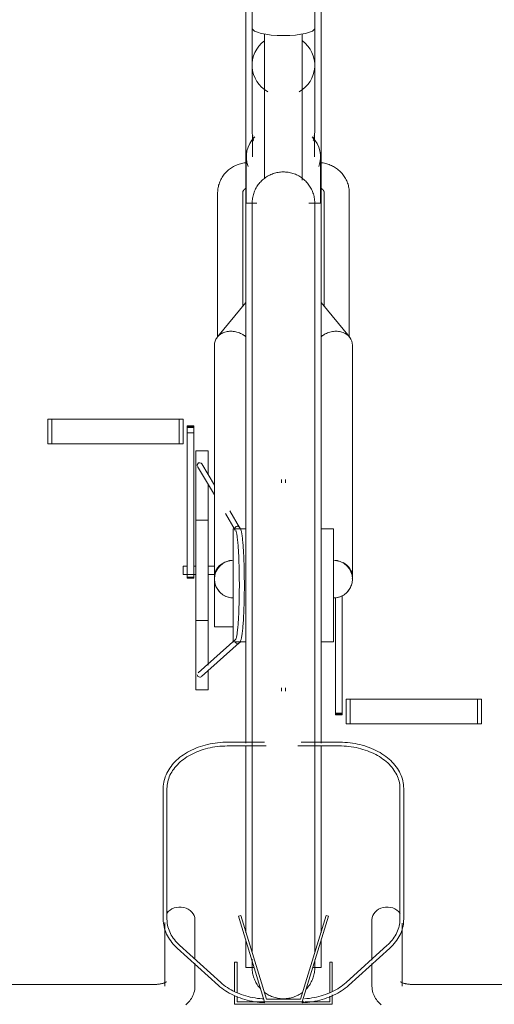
# Model space of a CAD drawing. Extents: x 50445 to 145605, y -10968 to 41989.
# Tile 264 of 338: x 99430 to 99809, y -633 to 153. Entities that reach past the tile are written whole.
import ezdxf

# ---------------------------------------------------------------- set-up
doc = ezdxf.new("R2010")
doc.units = 0
doc.header["$LTSCALE"] = 414.30304
doc.header["$MEASUREMENT"] = 0
doc.layers.add('A-EQPM', color=6, linetype='CONTINUOUS', lineweight=18)

# ---------------------------------------------------------------- blocks, each defined once
blk = doc.blocks.new('97_KA_gestapelde fietsenstalling 8 fietsen 1600x1900 - Type-V120-plotview doorsnede C C  -  1 op 100')
at = {"layer": 'A-EQPM'}
for p, q in [((18431.1, -450.21), (18431.1, -660.96)), ((18491.1, -660.96), (18491.1, -450.21)), ((18436.1, -501.83), (18436.1, -521.26)), ((18486.1, -521.26), (18486.1, -501.83)), ((18436.1, -521.26), (18436.1, -550.82)), ((18446.1, -525.94), (18446.1, -641.5)), ((18476.1, -642.41), (18476.1, -525.94)), ((18486.1, -550.82), (18486.1, -521.26)), ((18436.1, -550.82), (18436.1, -602.8)), ((18486.1, -602.8), (18486.1, -550.82)), ((18436.1, -595.29), (18436.1, -602.8)), ((18486.1, -602.8), (18486.1, -595.29)), ((18436.45, -608.69), (18436.45, -623.86)), ((18485.75, -623.86), (18485.75, -608.69)), ((18431.45, -623.86), (18431.45, -660.96)), ((18490.75, -661), (18490.75, -623.86)), ((18408.6, -652.68), (18408.6, -767.58)), ((18428.6, -743.11), (18428.6, -652.68)), ((18493.6, -652.68), (18493.6, -743.11)), ((18513.6, -767.58), (18513.6, -652.68)), ((18439.84, -660.96), (18431.1, -660.96)), ((18431.1, -965.77), (18431.1, -660.96)), ((18491.1, -660.96), (18481.47, -660.96)), ((18491.1, -660.96), (18491.1, -965.77)), ((18431.1, -740.04), (18408.46, -767.62)), ((18513.75, -767.62), (18491.1, -740.04)), ((18406.1, -774.2), (18406.1, -958.68)), ((18516.1, -958.68), (18516.1, -774.2)), ((18273.07, -833.23), (18276.29, -833.23)), ((18273.07, -852.93), (18273.07, -833.23)), ((18276.29, -833.23), (18377.89, -833.23)), ((18276.29, -852.93), (18276.29, -833.23)), ((18377.89, -833.23), (18381.1, -833.23)), ((18377.89, -852.93), (18377.89, -833.23)), ((18381.1, -833.23), (18381.1, -852.93)), ((18389.53, -838.56), (18384.31, -838.56)), ((18384.31, -838.86), (18384.31, -838.56)), ((18384.31, -838.56), (18384.31, -839.87)), ((18384.31, -839.33), (18384.31, -838.86)), ((18384.31, -840.13), (18384.31, -839.33)), ((18389.53, -839.33), (18384.31, -839.33)), ((18384.31, -839.87), (18389.53, -839.87)), ((18384.31, -844.15), (18384.31, -840.13)), ((18389.53, -839.87), (18389.53, -838.56)), ((18389.53, -838.56), (18389.53, -838.86)), ((18389.53, -838.86), (18389.53, -839.33)), ((18389.53, -839.33), (18389.53, -840.13)), ((18389.53, -840.13), (18389.53, -844.15)), ((18384.31, -959.37), (18384.31, -844.15)), ((18389.53, -844.15), (18384.31, -844.15)), ((18389.53, -844.15), (18389.53, -959.37)), ((18276.29, -852.93), (18273.07, -852.93)), ((18377.89, -852.93), (18276.29, -852.93)), ((18381.1, -852.93), (18377.89, -852.93)), ((18401.1, -858.52), (18391.1, -858.52)), ((18391.1, -953.77), (18391.1, -858.52)), ((18401.1, -858.52), (18401.1, -876.9)), ((18392.62, -870.92), (18406.1, -893.68)), ((18406.1, -885.84), (18396.06, -868.88)), ((18401.1, -884.86), (18401.1, -953.77)), ((18459.6, -881.4), (18459.6, -883.92)), ((18462.6, -883.92), (18462.6, -881.4)), ((18414.81, -908.39), (18422.68, -921.67)), ((18426.11, -919.62), (18418.21, -906.28)), ((18401.1, -913.77), (18391.1, -913.77)), ((18431.1, -920.77), (18421.1, -920.77)), ((18421.1, -965.77), (18421.1, -920.77)), ((18501.1, -920.77), (18491.1, -920.77)), ((18501.1, -920.77), (18501.1, -965.77)), ((18384.31, -950.42), (18381.1, -950.42)), ((18381.1, -953.77), (18381.1, -950.42)), ((18391.1, -950.42), (18389.53, -950.42)), ((18406.1, -950.42), (18401.1, -950.42)), ((18381.1, -957.12), (18381.1, -953.77)), ((18381.1, -957.12), (18391.1, -957.12)), ((18391.1, -1049.02), (18391.1, -953.77)), ((18401.1, -953.77), (18401.1, -1029.55)), ((18401.1, -957.12), (18406.1, -957.12)), ((18384.31, -959.36), (18384.31, -960.15)), ((18384.31, -960.15), (18384.31, -959.37)), ((18389.53, -959.37), (18384.31, -959.37)), ((18384.31, -960.15), (18389.53, -960.15)), ((18389.53, -960.15), (18389.53, -959.36)), ((18389.53, -959.37), (18389.53, -960.15)), ((18406.1, -998.77), (18406.1, -958.73)), ((18421.1, -1010.77), (18421.1, -965.77)), ((18431.1, -1091.75), (18431.1, -965.77)), ((18491.1, -965.77), (18491.1, -1091.7)), ((18501.1, -965.77), (18501.1, -1010.77)), ((18507.89, -973.95), (18507.89, -1067.67)), ((18502.67, -1067.67), (18502.67, -975.35)), ((18391.1, -993.77), (18401.1, -993.77)), ((18406.1, -998.77), (18421.1, -998.77)), ((18423.07, -1008.75), (18393.01, -1035.54)), ((18395.67, -1038.53), (18425.72, -1011.75)), ((18421.1, -1010.77), (18431.1, -1010.77)), ((18491.1, -1010.77), (18501.1, -1010.77)), ((18401.1, -1033.73), (18401.1, -1049.02)), ((18391.1, -1049.02), (18401.1, -1049.02)), ((18459.6, -1047.41), (18459.6, -1050.14)), ((18462.6, -1050.14), (18462.6, -1047.51)), ((18511.1, -1056.5), (18514.31, -1056.5)), ((18511.1, -1056.5), (18511.1, -1076.2)), ((18514.31, -1056.5), (18615.91, -1056.5)), ((18514.31, -1076.2), (18514.31, -1056.5)), ((18615.91, -1056.5), (18619.13, -1056.5)), ((18615.91, -1076.2), (18615.91, -1056.5)), ((18619.13, -1076.2), (18619.13, -1056.5)), ((18502.67, -1068.98), (18502.67, -1067.67)), ((18507.89, -1067.67), (18502.67, -1067.67)), ((18502.67, -1068.21), (18507.89, -1068.21)), ((18507.89, -1067.67), (18507.89, -1068.98)), ((18502.67, -1068.68), (18502.67, -1068.98)), ((18502.67, -1068.98), (18507.89, -1068.98)), ((18507.89, -1068.98), (18507.89, -1068.68)), ((18514.31, -1076.2), (18511.1, -1076.2)), ((18615.91, -1076.2), (18514.31, -1076.2)), ((18619.13, -1076.2), (18615.91, -1076.2)), ((18445.94, -1090.88), (18416.72, -1090.88)), ((18505.49, -1090.88), (18475.35, -1090.88)), ((18416.72, -1093.88), (18447.25, -1093.88)), ((18431.1, -1242.89), (18431.1, -1093.89)), ((18472.69, -1093.88), (18505.49, -1093.88)), ((18491.1, -1093.83), (18491.1, -1242.89)), ((18365.22, -1127.74), (18365.22, -1232.24)), ((18368.22, -1232.24), (18368.22, -1127.74)), ((18553.99, -1127.74), (18553.99, -1232.24)), ((18556.99, -1232.24), (18556.99, -1127.74)), ((18390.5, -1263.97), (18390.5, -1232.56)), ((18427.12, -1229.06), (18425.2, -1229.64)), ((18425.2, -1229.64), (18446.1, -1298)), ((18447.58, -1296), (18427.12, -1229.06)), ((18495.09, -1229.06), (18474.62, -1296)), ((18476.1, -1298), (18497, -1229.64)), ((18497, -1229.64), (18495.09, -1229.06)), ((18531.7, -1232.56), (18531.7, -1264.71)), ((18366.5, -1234.61), (18366.5, -1285.55)), ((18555.7, -1285.55), (18555.7, -1235.32)), ((18376.31, -1255.12), (18409.18, -1284.87)), ((18411.2, -1282.65), (18378.32, -1252.89)), ((18431.1, -1270.58), (18431.1, -1249.39)), ((18491.1, -1249.39), (18491.1, -1270.58)), ((18543.88, -1252.89), (18511.01, -1282.65)), ((18513.02, -1284.87), (18545.9, -1255.12)), ((18390.5, -1285.55), (18390.5, -1267.24)), ((18424.16, -1266.3), (18422.16, -1266.3)), ((18422.16, -1266.3), (18422.16, -1289.51)), ((18424.16, -1290.7), (18424.16, -1266.3)), ((18431.1, -1270.58), (18437.72, -1270.58)), ((18484.49, -1270.58), (18491.1, -1270.58)), ((18500.04, -1266.3), (18498.04, -1266.3)), ((18498.04, -1266.3), (18498.04, -1290.57)), ((18500.04, -1289.51), (18500.04, -1266.3)), ((18531.7, -1267.41), (18531.7, -1285.55)), ((18358.5, -1284.15), (17818.5, -1284.15)), ((19073.61, -1284.15), (18563.7, -1284.15)), ((18422.16, -1293.05), (18422.16, -1300)), ((18424.16, -1298), (18424.16, -1293.67)), ((18474.62, -1296), (18447.58, -1296)), ((18498.04, -1293.42), (18498.04, -1298)), ((18500.04, -1300), (18500.04, -1292.45)), ((18422.16, -1300), (18500.04, -1300)), ((18446.1, -1298), (18424.16, -1298)), ((18446.1, -1298), (18476.1, -1298)), ((18477.65, -1298), (18476.1, -1298)), ((18498.04, -1298), (18478.38, -1298))]:
    blk.add_line(p, q, dxfattribs=at)
at = {"layer": 'A-EQPM', "flags": 128}
for points in [[(18430.67, -628.66), (18429.7, -628.79), (18428.74, -628.96), (18427.78, -629.16), (18426.83, -629.4), (18425.89, -629.67), (18424.96, -629.98), (18424.05, -630.33), (18423.15, -630.71), (18422.26, -631.13), (18421.39, -631.58), (18420.53, -632.06), (18419.7, -632.58), (18418.89, -633.12), (18418.1, -633.71), (18417.33, -634.32), (18416.58, -634.96), (18415.87, -635.63), (18415.17, -636.33), (18414.51, -637.06), (18413.88, -637.81), (18413.28, -638.59), (18412.71, -639.4), (18412.17, -640.22), (18411.67, -641.07), (18411.2, -641.94), (18410.77, -642.83), (18410.37, -643.74), (18410.02, -644.66), (18409.7, -645.59), (18409.42, -646.54), (18409.18, -647.5), (18408.98, -648.47), (18408.83, -649.45), (18408.71, -650.43), (18408.64, -651.42), (18408.6, -652.41), (18408.6, -652.68)], [(18436.1, -660.96), (18436.12, -659.96), (18436.18, -658.96), (18436.28, -657.97), (18436.42, -656.98), (18436.6, -655.99), (18436.82, -655.02), (18437.08, -654.05), (18437.37, -653.1), (18437.7, -652.15), (18438.08, -651.23), (18438.48, -650.31), (18438.93, -649.42), (18439.41, -648.54), (18439.92, -647.68), (18440.47, -646.85), (18441.05, -646.03), (18441.66, -645.24), (18442.31, -644.48), (18442.98, -643.74), (18443.68, -643.03), (18444.42, -642.35), (18445.17, -641.69), (18445.96, -641.07), (18446.76, -640.48), (18447.59, -639.92), (18448.45, -639.4), (18449.32, -638.91), (18450.21, -638.46), (18451.12, -638.04), (18452.04, -637.66), (18452.98, -637.32), (18453.93, -637.01), (18454.9, -636.74), (18455.87, -636.51), (18456.85, -636.33), (18457.84, -636.17), (18458.83, -636.06), (18459.83, -635.99), (18460.83, -635.96), (18461.83, -635.97), (18462.83, -636.02), (18463.83, -636.11), (18464.82, -636.24), (18465.8, -636.41), (18466.78, -636.62), (18467.75, -636.86), (18468.71, -637.15), (18469.66, -637.47), (18470.59, -637.83), (18471.51, -638.23), (18472.41, -638.66), (18473.29, -639.13), (18474.15, -639.64), (18474.99, -640.18), (18475.81, -640.75), (18476.61, -641.35), (18477.38, -641.99), (18478.13, -642.66), (18478.85, -643.35), (18479.54, -644.07), (18480.2, -644.83), (18480.83, -645.6), (18481.43, -646.4), (18481.99, -647.23), (18482.52, -648.07), (18483.02, -648.94), (18483.49, -649.83), (18483.91, -650.73), (18484.3, -651.65), (18484.66, -652.59), (18484.97, -653.54), (18485.25, -654.5), (18485.49, -655.47), (18485.69, -656.45), (18485.85, -657.43), (18485.97, -658.43), (18486.05, -659.42), (18486.1, -660.42), (18486.1, -660.96)], [(18513.6, -652.68), (18513.58, -651.69), (18513.52, -650.7), (18513.41, -649.71), (18513.27, -648.74), (18513.08, -647.76), (18512.85, -646.8), (18512.58, -645.85), (18512.28, -644.91), (18511.93, -643.98), (18511.55, -643.07), (18511.12, -642.18), (18510.67, -641.31), (18510.17, -640.45), (18509.64, -639.62), (18509.08, -638.81), (18508.49, -638.02), (18507.86, -637.26), (18507.21, -636.53), (18506.53, -635.82), (18505.82, -635.14), (18505.08, -634.49), (18504.32, -633.87), (18503.53, -633.28), (18502.72, -632.72), (18501.9, -632.2), (18501.05, -631.7), (18500.18, -631.24), (18499.3, -630.82), (18498.4, -630.43), (18497.49, -630.07), (18496.56, -629.75), (18495.63, -629.47), (18494.68, -629.22), (18493.72, -629.01), (18492.76, -628.83), (18491.79, -628.69), (18490.82, -628.59)], [(18428.6, -652.68), (18428.6, -652.53), (18428.61, -652.39), (18428.63, -652.25), (18428.65, -652.1), (18428.68, -651.96), (18428.71, -651.81), (18428.75, -651.67), (18428.8, -651.52), (18428.85, -651.38), (18428.91, -651.24), (18428.98, -651.09), (18429.06, -650.95), (18429.14, -650.81), (18429.23, -650.67), (18429.32, -650.53), (18429.43, -650.39), (18429.54, -650.26), (18429.66, -650.13), (18429.78, -650), (18429.91, -649.87), (18430.06, -649.75), (18430.2, -649.63), (18430.36, -649.51), (18430.52, -649.4), (18430.69, -649.29), (18430.86, -649.19), (18431.04, -649.09)], [(18491.11, -649.07), (18491.29, -649.16), (18491.47, -649.26), (18491.64, -649.37), (18491.8, -649.48), (18491.96, -649.59), (18492.11, -649.71), (18492.25, -649.84), (18492.39, -649.96), (18492.51, -650.09), (18492.63, -650.22), (18492.75, -650.36), (18492.85, -650.49), (18492.95, -650.63), (18493.04, -650.77), (18493.13, -650.91), (18493.2, -651.06), (18493.27, -651.2), (18493.33, -651.34), (18493.39, -651.49), (18493.44, -651.63), (18493.48, -651.77), (18493.52, -651.92), (18493.55, -652.06), (18493.57, -652.21), (18493.59, -652.35), (18493.6, -652.49), (18493.6, -652.64), (18493.6, -652.68)], [(18436.1, -667.71), (18436.1, -665.4), (18436.1, -663.56), (18436.1, -662.22), (18436.1, -661.35), (18436.1, -660.98), (18436.1, -660.96)], [(18436.1, -660.96), (18436.1, -661.21), (18436.1, -661.94), (18436.1, -663.15), (18436.1, -664.85), (18436.1, -667.04), (18436.1, -669.7), (18436.1, -672.83), (18436.1, -676.43), (18436.1, -680.5), (18436.1, -685.02), (18436.1, -689.99), (18436.1, -695.41), (18436.1, -701.25), (18436.1, -707.52), (18436.1, -714.2), (18436.1, -721.28), (18436.1, -728.76), (18436.1, -736.61), (18436.1, -744.83), (18436.1, -753.41), (18436.1, -762.32), (18436.1, -771.56), (18436.1, -781.11), (18436.1, -790.96), (18436.1, -801.08), (18436.1, -811.47), (18436.1, -822.1), (18436.1, -832.97), (18436.1, -844.05), (18436.1, -855.32), (18436.1, -866.77), (18436.1, -878.38), (18436.1, -890.12), (18436.1, -901.99), (18436.1, -913.96), (18436.1, -926.01), (18436.1, -938.13), (18436.1, -950.29), (18436.1, -962.48), (18436.1, -965.77)], [(18436.1, -661.35), (18436.1, -660.98), (18436.1, -660.96)], [(18486.1, -965.77), (18486.1, -953.58), (18486.1, -941.41), (18486.1, -929.28), (18486.1, -917.21), (18486.1, -905.21), (18486.1, -893.32), (18486.1, -881.53), (18486.1, -869.89), (18486.1, -858.39), (18486.1, -847.07), (18486.1, -835.94), (18486.1, -825.02), (18486.1, -814.32), (18486.1, -803.86), (18486.1, -793.66), (18486.1, -783.74), (18486.1, -774.11), (18486.1, -764.78), (18486.1, -755.78), (18486.1, -747.11), (18486.1, -738.8), (18486.1, -730.84), (18486.1, -723.26), (18486.1, -716.07), (18486.1, -709.28), (18486.1, -702.9), (18486.1, -696.94), (18486.1, -691.41), (18486.1, -686.32), (18486.1, -681.68), (18486.1, -677.49), (18486.1, -673.76), (18486.1, -670.5), (18486.1, -667.71), (18486.1, -665.4), (18486.1, -663.56), (18486.1, -662.22), (18486.1, -661.35), (18486.1, -660.98), (18486.1, -660.96)], [(18486.1, -660.96), (18486.1, -661.21), (18486.1, -661.94), (18486.1, -663.15), (18486.1, -664.85), (18486.1, -667.04)], [(18486.1, -661.35), (18486.1, -660.98), (18486.1, -660.96)], [(18424.4, -1012.25), (18425.44, -1011.99), (18426.11, -1011.5), (18426.49, -1011.02), (18426.75, -1010.55), (18426.96, -1010.08), (18427.14, -1009.57), (18427.3, -1009.03), (18427.45, -1008.43), (18427.59, -1007.78), (18427.73, -1007.08), (18427.87, -1006.31), (18428, -1005.48), (18428.12, -1004.6), (18428.25, -1003.65), (18428.37, -1002.65), (18428.48, -1001.59), (18428.6, -1000.48), (18428.71, -999.31), (18428.81, -998.08), (18428.91, -996.81), (18429.01, -995.49), (18429.1, -994.12), (18429.19, -992.71), (18429.27, -991.25), (18429.35, -989.75), (18429.42, -988.22), (18429.49, -986.65), (18429.56, -985.04), (18429.62, -983.41), (18429.67, -981.74), (18429.72, -980.05), (18429.76, -978.34), (18429.8, -976.61), (18429.83, -974.85), (18429.86, -973.09), (18429.88, -971.31), (18429.9, -969.52), (18429.91, -967.73), (18429.91, -965.93), (18429.91, -964.13), (18429.9, -962.34), (18429.89, -960.55), (18429.87, -958.76), (18429.85, -956.99), (18429.82, -955.23), (18429.78, -953.49), (18429.74, -951.76), (18429.7, -950.06), (18429.65, -948.38), (18429.59, -946.73), (18429.53, -945.11), (18429.46, -943.52), (18429.39, -941.96), (18429.31, -940.45), (18429.23, -938.97), (18429.15, -937.53), (18429.06, -936.14), (18428.96, -934.79), (18428.87, -933.49), (18428.76, -932.24), (18428.66, -931.04), (18428.54, -929.9), (18428.43, -928.81), (18428.31, -927.78), (18428.19, -926.8), (18428.07, -925.88), (18427.94, -925.02), (18427.8, -924.22), (18427.67, -923.48), (18427.53, -922.8), (18427.38, -922.18), (18427.22, -921.61), (18427.06, -921.08), (18426.87, -920.6), (18426.64, -920.13), (18426.34, -919.66), (18425.85, -919.16), (18425, -918.73), (18424.48, -918.65)], [(18423.14, -922.05), (18423.17, -922.13), (18423.25, -922.33), (18423.36, -922.63), (18423.47, -923.03), (18423.59, -923.52), (18423.71, -924.09), (18423.83, -924.73), (18423.95, -925.44), (18424.07, -926.23), (18424.19, -927.08), (18424.31, -927.99), (18424.42, -928.97), (18424.54, -930.01), (18424.64, -931.11), (18424.75, -932.26), (18424.85, -933.47), (18424.95, -934.73), (18425.04, -936.04), (18425.13, -937.4), (18425.22, -938.81), (18425.3, -940.26), (18425.38, -941.75), (18425.45, -943.28), (18425.51, -944.84), (18425.58, -946.44), (18425.63, -948.07), (18425.69, -949.72), (18425.73, -951.41), (18425.77, -953.11), (18425.81, -954.84), (18425.84, -956.58), (18425.87, -958.34), (18425.89, -960.1), (18425.9, -961.88), (18425.91, -963.66), (18425.91, -965.45), (18425.91, -967.23), (18425.9, -969.01), (18425.89, -970.79), (18425.87, -972.56), (18425.84, -974.32), (18425.81, -976.06), (18425.77, -977.78), (18425.73, -979.49), (18425.69, -981.17), (18425.63, -982.83), (18425.58, -984.46), (18425.51, -986.05), (18425.45, -987.62), (18425.38, -989.15), (18425.3, -990.64), (18425.22, -992.09), (18425.13, -993.49), (18425.04, -994.85), (18424.95, -996.16), (18424.85, -997.42), (18424.75, -998.63), (18424.64, -999.79), (18424.54, -1000.89), (18424.42, -1001.92), (18424.31, -1002.9), (18424.19, -1003.82), (18424.07, -1004.67), (18423.95, -1005.45), (18423.83, -1006.17), (18423.71, -1006.81), (18423.59, -1007.37), (18423.47, -1007.86), (18423.36, -1008.26), (18423.25, -1008.57), (18423.17, -1008.77), (18423.14, -1008.84)], [(18436.1, -965.77), (18436.1, -977.96), (18436.1, -990.13), (18436.1, -1002.26), (18436.1, -1014.33), (18436.1, -1026.32), (18436.1, -1038.22), (18436.1, -1050), (18436.1, -1061.65), (18436.1, -1073.14), (18436.1, -1084.47), (18436.1, -1095.6), (18436.1, -1106.52), (18436.1, -1117.22), (18436.1, -1127.68), (18436.1, -1137.88), (18436.1, -1147.8), (18436.1, -1157.43), (18436.1, -1166.75), (18436.1, -1175.76), (18436.1, -1184.42), (18436.1, -1192.74), (18436.1, -1200.7), (18436.1, -1208.27), (18436.1, -1215.46), (18436.1, -1222.26), (18436.1, -1228.64), (18436.1, -1234.6), (18436.1, -1240.13), (18436.1, -1245.22), (18436.1, -1249.86), (18436.1, -1254.05), (18436.1, -1257.78)], [(18486.1, -1258.45), (18486.1, -1255.1), (18486.1, -1251.04), (18486.1, -1246.51), (18486.1, -1241.54), (18486.1, -1236.13), (18486.1, -1230.29), (18486.1, -1224.02), (18486.1, -1217.34), (18486.1, -1210.25), (18486.1, -1202.78), (18486.1, -1194.92), (18486.1, -1186.7), (18486.1, -1178.13), (18486.1, -1169.22), (18486.1, -1159.98), (18486.1, -1150.43), (18486.1, -1140.58), (18486.1, -1130.46), (18486.1, -1120.07), (18486.1, -1109.43), (18486.1, -1098.57), (18486.1, -1087.49), (18486.1, -1076.22), (18486.1, -1064.77), (18486.1, -1053.16), (18486.1, -1041.41), (18486.1, -1029.55), (18486.1, -1017.58), (18486.1, -1005.52), (18486.1, -993.41), (18486.1, -981.25), (18486.1, -969.06), (18486.1, -965.77)], [(18416.72, -1090.88), (18414.67, -1090.91), (18412.63, -1091), (18410.6, -1091.14), (18408.58, -1091.35), (18406.57, -1091.6), (18404.57, -1091.92), (18402.6, -1092.29), (18400.64, -1092.72), (18398.72, -1093.2), (18396.81, -1093.74), (18394.94, -1094.33), (18393.11, -1094.97), (18391.31, -1095.67), (18389.55, -1096.41), (18387.83, -1097.21), (18386.16, -1098.05), (18384.53, -1098.95), (18382.96, -1099.88), (18381.43, -1100.87), (18379.96, -1101.89), (18378.55, -1102.96), (18377.2, -1104.07), (18375.91, -1105.22), (18374.69, -1106.41), (18373.53, -1107.63), (18372.44, -1108.88), (18371.42, -1110.17), (18370.47, -1111.49), (18369.6, -1112.83), (18368.8, -1114.21), (18368.08, -1115.6), (18367.43, -1117.02), (18366.87, -1118.45), (18366.39, -1119.91), (18365.99, -1121.37), (18365.67, -1122.85), (18365.43, -1124.34), (18365.28, -1125.84), (18365.22, -1127.34), (18365.22, -1127.74)], [(18556.99, -1127.74), (18556.95, -1126.24), (18556.82, -1124.75), (18556.61, -1123.26), (18556.31, -1121.77), (18555.93, -1120.3), (18555.47, -1118.85), (18554.93, -1117.4), (18554.31, -1115.98), (18553.61, -1114.58), (18552.83, -1113.2), (18551.97, -1111.85), (18551.05, -1110.52), (18550.04, -1109.23), (18548.97, -1107.96), (18547.83, -1106.73), (18546.63, -1105.54), (18545.35, -1104.38), (18544.02, -1103.26), (18542.63, -1102.18), (18541.17, -1101.14), (18539.66, -1100.15), (18538.1, -1099.19), (18536.49, -1098.29), (18534.83, -1097.43), (18533.12, -1096.62), (18531.37, -1095.86), (18529.58, -1095.15), (18527.76, -1094.5), (18525.9, -1093.89), (18524, -1093.34), (18522.08, -1092.84), (18520.13, -1092.4), (18518.16, -1092.01), (18516.17, -1091.68), (18514.17, -1091.41), (18512.15, -1091.19), (18510.12, -1091.03), (18508.08, -1090.93), (18506.04, -1090.89), (18505.49, -1090.88)], [(18368.22, -1127.74), (18368.25, -1126.41), (18368.37, -1125.08), (18368.55, -1123.76), (18368.82, -1122.44), (18369.15, -1121.13), (18369.57, -1119.83), (18370.05, -1118.53), (18370.61, -1117.25), (18371.24, -1115.99), (18371.95, -1114.74), (18372.73, -1113.51), (18373.57, -1112.3), (18374.49, -1111.12), (18375.47, -1109.95), (18376.53, -1108.82), (18377.64, -1107.71), (18378.82, -1106.64), (18380.07, -1105.59), (18381.37, -1104.59), (18382.73, -1103.61), (18384.15, -1102.68), (18385.61, -1101.78), (18387.14, -1100.93), (18388.7, -1100.12), (18390.32, -1099.35), (18391.98, -1098.63), (18393.68, -1097.96), (18395.42, -1097.34), (18397.19, -1096.76), (18398.99, -1096.23), (18400.83, -1095.76), (18402.69, -1095.34), (18404.57, -1094.97), (18406.48, -1094.65), (18408.4, -1094.39), (18410.33, -1094.18), (18412.28, -1094.03), (18414.23, -1093.93), (18416.19, -1093.89), (18416.72, -1093.88)], [(18505.49, -1093.88), (18507.45, -1093.91), (18509.4, -1093.99), (18511.35, -1094.13), (18513.28, -1094.33), (18515.21, -1094.57), (18517.12, -1094.88), (18519.01, -1095.23), (18520.87, -1095.64), (18522.72, -1096.1), (18524.53, -1096.61), (18526.31, -1097.18), (18528.06, -1097.79), (18529.77, -1098.45), (18531.44, -1099.16), (18533.07, -1099.91), (18534.65, -1100.71), (18536.18, -1101.55), (18537.67, -1102.43), (18539.1, -1103.36), (18540.47, -1104.32), (18541.79, -1105.32), (18543.05, -1106.35), (18544.25, -1107.42), (18545.38, -1108.52), (18546.45, -1109.65), (18547.45, -1110.8), (18548.39, -1111.98), (18549.26, -1113.18), (18550.05, -1114.41), (18550.78, -1115.65), (18551.43, -1116.91), (18552.01, -1118.19), (18552.51, -1119.48), (18552.95, -1120.78), (18553.3, -1122.09), (18553.59, -1123.4), (18553.79, -1124.73), (18553.93, -1126.05), (18553.99, -1127.38), (18553.99, -1127.74)], [(18365.22, -1232.24), (18365.26, -1233.74), (18365.38, -1235.23), (18365.6, -1236.72), (18365.89, -1238.2), (18366.27, -1239.68), (18366.73, -1241.13), (18367.27, -1242.57), (18367.9, -1244), (18368.6, -1245.4), (18369.37, -1246.78), (18370.23, -1248.13), (18371.16, -1249.45), (18372.16, -1250.75), (18373.23, -1252.01), (18374.37, -1253.24), (18375.58, -1254.44), (18376.31, -1255.12)], [(18378.32, -1252.89), (18377.17, -1251.8), (18376.08, -1250.69), (18375.05, -1249.54), (18374.1, -1248.37), (18373.21, -1247.17), (18372.39, -1245.95), (18371.65, -1244.72), (18370.97, -1243.46), (18370.37, -1242.19), (18369.84, -1240.9), (18369.38, -1239.61), (18369, -1238.3), (18368.7, -1236.99), (18368.47, -1235.66), (18368.31, -1234.34), (18368.23, -1233.01), (18368.22, -1232.24)], [(18553.99, -1232.24), (18553.95, -1233.57), (18553.84, -1234.89), (18553.65, -1236.22), (18553.39, -1237.54), (18553.05, -1238.85), (18552.64, -1240.15), (18552.15, -1241.44), (18551.59, -1242.72), (18550.96, -1243.99), (18550.25, -1245.24), (18549.48, -1246.47), (18548.63, -1247.68), (18547.71, -1248.86), (18546.73, -1250.02), (18545.68, -1251.16), (18544.56, -1252.26), (18543.88, -1252.89)], [(18545.9, -1255.12), (18547.14, -1253.94), (18548.32, -1252.73), (18549.43, -1251.49), (18550.47, -1250.21), (18551.44, -1248.9), (18552.34, -1247.56), (18553.16, -1246.2), (18553.91, -1244.81), (18554.58, -1243.4), (18555.17, -1241.97), (18555.68, -1240.52), (18556.1, -1239.06), (18556.45, -1237.58), (18556.71, -1236.1), (18556.88, -1234.61), (18556.97, -1233.11), (18556.99, -1232.24)], [(18436.1, -1263.97), (18436.1, -1266.14), (18436.1, -1267.97), (18436.1, -1269.32), (18436.1, -1270.18), (18436.1, -1270.56), (18436.1, -1270.58)], [(18486.1, -1270.58), (18486.1, -1270.33), (18486.1, -1269.6), (18486.1, -1268.38), (18486.1, -1266.68), (18486.1, -1264.5)], [(18436.1, -1270.58), (18436.1, -1270.33), (18436.1, -1269.6), (18436.1, -1268.38), (18436.1, -1266.68), (18436.1, -1265.29)], [(18436.1, -1270.18), (18436.1, -1270.56), (18436.1, -1270.58)], [(18442.67, -1287.46), (18442.01, -1286.71), (18441.38, -1285.94), (18440.78, -1285.13), (18440.21, -1284.31), (18439.68, -1283.46), (18439.18, -1282.6), (18438.72, -1281.71), (18438.29, -1280.81), (18437.9, -1279.89), (18437.55, -1278.95), (18437.23, -1278), (18436.95, -1277.04), (18436.71, -1276.07), (18436.51, -1275.09), (18436.35, -1274.1), (18436.23, -1273.11), (18436.15, -1272.11), (18436.11, -1271.12), (18436.1, -1270.58)], [(18442.67, -1287.46), (18442.01, -1286.71), (18441.38, -1285.94), (18440.78, -1285.13), (18440.21, -1284.31), (18439.68, -1283.46), (18439.18, -1282.6), (18438.72, -1281.71), (18438.29, -1280.81), (18437.9, -1279.89), (18437.55, -1278.95), (18437.23, -1278), (18436.95, -1277.04), (18436.71, -1276.07), (18436.51, -1275.09), (18436.35, -1274.1), (18436.23, -1273.11), (18436.15, -1272.11)], [(18486.1, -1270.58), (18486.08, -1271.58), (18486.02, -1272.57), (18485.92, -1273.57), (18485.78, -1274.56), (18485.6, -1275.54), (18485.39, -1276.52), (18485.13, -1277.48), (18484.83, -1278.44), (18484.5, -1279.38), (18484.13, -1280.31), (18483.72, -1281.22), (18483.28, -1282.12), (18482.8, -1283), (18482.28, -1283.86), (18481.74, -1284.69), (18481.15, -1285.51), (18480.54, -1286.3), (18479.9, -1287.06), (18479.22, -1287.8)], [(18486.1, -1270.58), (18486.08, -1271.58), (18486.02, -1272.57), (18485.92, -1273.57), (18485.78, -1274.56), (18485.6, -1275.54), (18485.39, -1276.52), (18485.13, -1277.48), (18484.83, -1278.44), (18484.5, -1279.38), (18484.13, -1280.31), (18483.72, -1281.22), (18483.28, -1282.12), (18482.8, -1283), (18482.28, -1283.86), (18481.74, -1284.69), (18481.15, -1285.51), (18480.54, -1286.3), (18479.9, -1287.06), (18479.22, -1287.8)], [(18486.1, -1266.14), (18486.1, -1267.97), (18486.1, -1269.32), (18486.1, -1270.18), (18486.1, -1270.56), (18486.1, -1270.58)], [(18486.1, -1270.18), (18486.1, -1270.56), (18486.1, -1270.58)], [(18367.71, -1282.01), (18367.69, -1282.02), (18367.64, -1282.06), (18367.55, -1282.12), (18367.43, -1282.2), (18367.28, -1282.3), (18367.09, -1282.4), (18366.87, -1282.52), (18366.62, -1282.64), (18366.34, -1282.77), (18366.03, -1282.89), (18365.69, -1283.02), (18365.33, -1283.15), (18364.94, -1283.27), (18364.53, -1283.39), (18364.1, -1283.5), (18363.65, -1283.61), (18363.18, -1283.7), (18362.7, -1283.79), (18362.2, -1283.88), (18361.7, -1283.95), (18361.18, -1284.01), (18360.65, -1284.06), (18360.11, -1284.1), (18359.57, -1284.13), (18359.03, -1284.14), (18358.5, -1284.15)], [(18390.5, -1285.55), (18390.45, -1286.88), (18390.3, -1288.19), (18390.06, -1289.48), (18389.72, -1290.74), (18389.31, -1291.94), (18388.82, -1293.1), (18388.27, -1294.2), (18387.66, -1295.25), (18387, -1296.23), (18386.3, -1297.16), (18385.57, -1298.03), (18384.8, -1298.85), (18384.01, -1299.62), (18383.19, -1300.35)], [(18409.18, -1284.87), (18410.49, -1286.01), (18411.86, -1287.1), (18413.29, -1288.16), (18414.77, -1289.17), (18416.31, -1290.14), (18417.91, -1291.07), (18419.55, -1291.94), (18421.23, -1292.77), (18422.96, -1293.56), (18424.74, -1294.29), (18426.55, -1294.96), (18428.4, -1295.59), (18430.28, -1296.17), (18432.19, -1296.69), (18434.12, -1297.15), (18436.08, -1297.56), (18438.07, -1297.92), (18440.07, -1298.21), (18442.08, -1298.45), (18444.11, -1298.64), (18446.03, -1298.76)], [(18445.4, -1295.71), (18444.23, -1295.64), (18442.29, -1295.46), (18440.36, -1295.23), (18438.44, -1294.94), (18436.55, -1294.6), (18434.68, -1294.2), (18432.83, -1293.75), (18431.01, -1293.25), (18429.22, -1292.7), (18427.46, -1292.1), (18425.74, -1291.46), (18424.06, -1290.76), (18422.42, -1290.02), (18420.83, -1289.23), (18419.28, -1288.4), (18417.78, -1287.53), (18416.34, -1286.61), (18414.95, -1285.66), (18413.62, -1284.67), (18412.34, -1283.64), (18411.2, -1282.65)], [(18476.18, -1298.76), (18478.21, -1298.63), (18480.24, -1298.44), (18482.25, -1298.2), (18484.25, -1297.9), (18486.23, -1297.54), (18488.19, -1297.13), (18490.12, -1296.66), (18492.03, -1296.14), (18493.91, -1295.56), (18495.76, -1294.93), (18497.57, -1294.25), (18499.34, -1293.51), (18501.07, -1292.73), (18502.75, -1291.9), (18504.39, -1291.02), (18505.98, -1290.09), (18507.51, -1289.12), (18509, -1288.1), (18510.42, -1287.04), (18511.79, -1285.94), (18513.02, -1284.87)], [(18511.01, -1282.65), (18509.79, -1283.7), (18508.51, -1284.73), (18507.18, -1285.71), (18505.78, -1286.66), (18504.34, -1287.58), (18502.84, -1288.45), (18501.29, -1289.28), (18499.69, -1290.06), (18498.05, -1290.8), (18496.37, -1291.49), (18494.65, -1292.14), (18492.89, -1292.74), (18491.09, -1293.28), (18489.27, -1293.78), (18487.42, -1294.22), (18485.55, -1294.62), (18483.65, -1294.96), (18481.74, -1295.24), (18479.81, -1295.47), (18477.87, -1295.65)], [(18531.7, -1285.55), (18531.75, -1286.88), (18531.9, -1288.19), (18532.15, -1289.48), (18532.48, -1290.74), (18532.89, -1291.94), (18533.38, -1293.1), (18533.94, -1294.2), (18534.54, -1295.25), (18535.2, -1296.23), (18535.9, -1297.16), (18536.64, -1298.03), (18537.4, -1298.85), (18538.2, -1299.62), (18539.01, -1300.35)], [(18554.5, -1282.01), (18554.51, -1282.02), (18554.56, -1282.06), (18554.65, -1282.12), (18554.77, -1282.2), (18554.92, -1282.3), (18555.11, -1282.4), (18555.33, -1282.52), (18555.58, -1282.64), (18555.86, -1282.77), (18556.17, -1282.89), (18556.51, -1283.02), (18556.87, -1283.15), (18557.26, -1283.27), (18557.67, -1283.39), (18558.1, -1283.5), (18558.55, -1283.61), (18559.02, -1283.7), (18559.5, -1283.79), (18560, -1283.88), (18560.51, -1283.95), (18561.03, -1284.01), (18561.56, -1284.06), (18562.09, -1284.1), (18562.63, -1284.13), (18563.17, -1284.14), (18563.7, -1284.15)], [(18476.25, -1290.47), (18475.44, -1291.06), (18474.61, -1291.61), (18473.76, -1292.14), (18472.88, -1292.63), (18471.99, -1293.08), (18471.09, -1293.5), (18470.16, -1293.88), (18469.22, -1294.22), (18468.27, -1294.53), (18467.31, -1294.79), (18466.33, -1295.02), (18465.35, -1295.21), (18464.36, -1295.36), (18463.37, -1295.47), (18462.37, -1295.54), (18461.37, -1295.57), (18460.37, -1295.57), (18459.37, -1295.52), (18458.38, -1295.43), (18457.39, -1295.3), (18456.4, -1295.13), (18455.42, -1294.92), (18454.45, -1294.68), (18453.49, -1294.39), (18452.55, -1294.07), (18451.62, -1293.71), (18450.7, -1293.31), (18449.8, -1292.87), (18448.91, -1292.4), (18448.05, -1291.9), (18447.21, -1291.36), (18446.39, -1290.79), (18445.59, -1290.18)], [(18447.21, -1291.36), (18446.39, -1290.79), (18445.59, -1290.18)], [(18453.49, -1294.39), (18452.55, -1294.07), (18451.62, -1293.71), (18450.7, -1293.31), (18449.8, -1292.87), (18448.91, -1292.4)], [(18471.09, -1293.5), (18470.16, -1293.88), (18469.22, -1294.22), (18468.27, -1294.53), (18467.31, -1294.79), (18466.33, -1295.02), (18465.35, -1295.21), (18464.36, -1295.36), (18463.37, -1295.47), (18462.37, -1295.54), (18461.37, -1295.57), (18460.37, -1295.57), (18459.37, -1295.52), (18458.38, -1295.43), (18457.39, -1295.3), (18456.4, -1295.13), (18455.42, -1294.92), (18454.45, -1294.68)], [(18476.25, -1290.47), (18475.44, -1291.06), (18474.61, -1291.61), (18473.76, -1292.14), (18472.88, -1292.63), (18471.99, -1293.08)]]:
    blk.add_lwpolyline(points, dxfattribs=at)
at = {"layer": 'A-EQPM'}
for centre, start, end in [((18421.1, -960.77), 90, 180), ((18501.1, -960.77), 0, 90), ((18421.1, -960.77), 180, 270), ((18501.1, -960.77), 270, 0)]:
    blk.add_arc(centre, 15, start, end, dxfattribs=at)
for centre, major_axis, ratio, start_param, end_param in [((18461.1, -521.26), (25, 0), 0.237436, 3.141593, 4.712389), ((18461.1, -521.26), (25, 0), 0.237436, 4.712389, 6.283185), ((18461.1, -550.82), (25, 0), 0.978148, 2.220803, 4.18879), ((18461.1, -550.82), (25, 0), 0.978148, 5.235988, 7.20753), ((18461.1, -623.86), (29.65, 0), 0.838671, 2.452801, 3.455752), ((18461.1, -608.69), (24.65, 0), 0.838671, 3.05396, 3.278335), ((18461.1, -623.86), (29.65, 0), 0.838671, 5.969026, 6.971977), ((18461.1, -608.69), (24.65, 0), 0.838671, 6.146443, 6.370818), ((18394.34, -869.9), (1.72, 1.02), 0.988284, 1.030886, 2.863482), ((18394.34, -869.9), (1.72, 1.02), 0.988284, 6.266874, 7.314071), ((18421.1, -958.68), (15, 0), 0.848048, 1.653289, 3.141593), ((18501.1, -958.68), (15, 0), 0.848048, 1.128323, 1.488304), ((18501.1, -958.68), (15, 0), 0.848048, 0, 1.047198), ((18501.1, -958.68), (15, 0), 0.848048, 6.162412, 6.283185), ((18424.4, -1010.25), (0, 2), 0.996917, 1.832596, 2.879793), ((18424.4, -1010.25), (0, 2), 0.996917, 3.665191, 4.45059), ((18394.34, -1037.04), (-1.33, 1.49), 0.994489, 0.84558, 2.416376), ((18394.34, -1037.04), (-1.33, 1.49), 0.994489, 2.416376, 2.939975), ((18394.34, -1037.04), (-1.33, 1.49), 0.994489, 3.141593, 3.201774), ((18378.5, -1232.56), (12, 0), 0.848048, 0, 2.617994), ((18543.7, -1232.56), (12, 0), 0.848048, 0.523599, 3.141593), ((18446.1, -1297.26), (0.07, 1.5), 0.049327, 1.833815, 2.357414), ((18446.1, -1297.26), (0.07, 1.5), 0.049327, 2.357414, 3.141593), ((18446.1, -1297.26), (0.07, 1.5), 0.049327, 3.142812, 4.19001), ((18476.1, -1297.26), (-0.07, 1.5), 0.049327, 2.093176, 3.140373), ((18476.1, -1297.26), (-0.07, 1.5), 0.049327, 3.141593, 3.925771), ((18476.1, -1297.26), (-0.07, 1.5), 0.049327, 3.925771, 4.44937)]:
    blk.add_ellipse(centre, major_axis=major_axis, ratio=ratio, start_param=start_param, end_param=end_param, dxfattribs=at)
for points, knots in [([(18437.32, -610.98), (18437.19, -610.55), (18436.75, -609), (18436.24, -606.28), (18436.1, -603.96), (18436.1, -602.8)], [0.40033552, 0.40033552, 0.40033552, 0.40033552, 0.41666667, 0.45833333, 0.5, 0.5, 0.5, 0.5]), ([(18486.1, -602.8), (18486.1, -603.96), (18485.96, -606.28), (18485.45, -609), (18485.02, -610.55), (18484.89, -610.98)], [0.5, 0.5, 0.5, 0.5, 0.54166667, 0.58333333, 0.59966448, 0.59966448, 0.59966448, 0.59966448]), ([(18431.15, -767.53), (18430.37, -766.84), (18428.45, -765.44), (18425.03, -763.86), (18421.1, -762.99), (18417.17, -763), (18413.52, -763.88), (18410.37, -765.58), (18407.96, -767.98), (18406.45, -770.91), (18406.1, -773.09), (18406.1, -774.2)], [0.2662718, 0.2662718, 0.2662718, 0.2662718, 0.3333333, 0.4166667, 0.5, 0.5833333, 0.6666667, 0.75, 0.8333333, 0.9166667, 1, 1, 1, 1]), ([(18516.1, -774.2), (18516.1, -771.99), (18514.7, -767.7), (18509.91, -764.17), (18505.03, -763), (18501.1, -762.99), (18497.17, -763.86), (18493.75, -765.44), (18491.83, -766.84), (18491.05, -767.52)], [0, 0, 0, 0, 0.1666667, 0.3333333, 0.4166667, 0.5, 0.5833333, 0.6666667, 0.7337282, 0.7337282, 0.7337282, 0.7337282]), ([(18501.1, -975.77), (18502.41, -975.77), (18504.63, -975.48), (18506.7, -974.71), (18507.52, -974.32)], [0.5, 0.5, 0.5, 0.5, 0.5833333, 0.6408437, 0.6408437, 0.6408437, 0.6408437])]:
    blk.add_open_spline(points, degree=3, knots=knots, dxfattribs=at)
for points in [[(18422.43, -920.99), (18422.39, -920.76), (18422.39, -920.29), (18422.64, -919.63), (18423.1, -919.08), (18423.71, -918.73), (18424.17, -918.65), (18424.41, -918.65)], [(18424.41, -918.65), (18424.64, -918.65), (18425.1, -918.73), (18425.71, -919.08), (18426.16, -919.63), (18426.4, -920.29), (18426.4, -920.76), (18426.36, -920.99)], [(18415.37, -946.91), (18414.76, -947.16), (18414.17, -947.45), (18413.6, -947.78)], [(18406.62, -964.65), (18406.96, -965.91), (18407.96, -968.36), (18409.57, -970.45), (18410.5, -971.38)], [(18508.6, -973.76), (18509.74, -973.1), (18511.83, -971.5), (18514.24, -968.35), (18515.76, -964.7), (18516.1, -962.08), (18516.1, -960.77)], [(18413.6, -973.76), (18414.74, -974.41), (18417.18, -975.42), (18419.79, -975.77), (18421.1, -975.77)]]:
    blk.add_open_spline(points, degree=3, dxfattribs=at)

msp = doc.modelspace()

# ---------------------------------------------------------------- block references
at = {"layer": 'A-EQPM'}
msp.add_blockref('97_KA_gestapelde fietsenstalling 8 fietsen 1600x1900 - Type-V120-plotview doorsnede C C  -  1 op 100', (81179.52, 667.18), dxfattribs=at)

doc.saveas('drawing.dxf')
